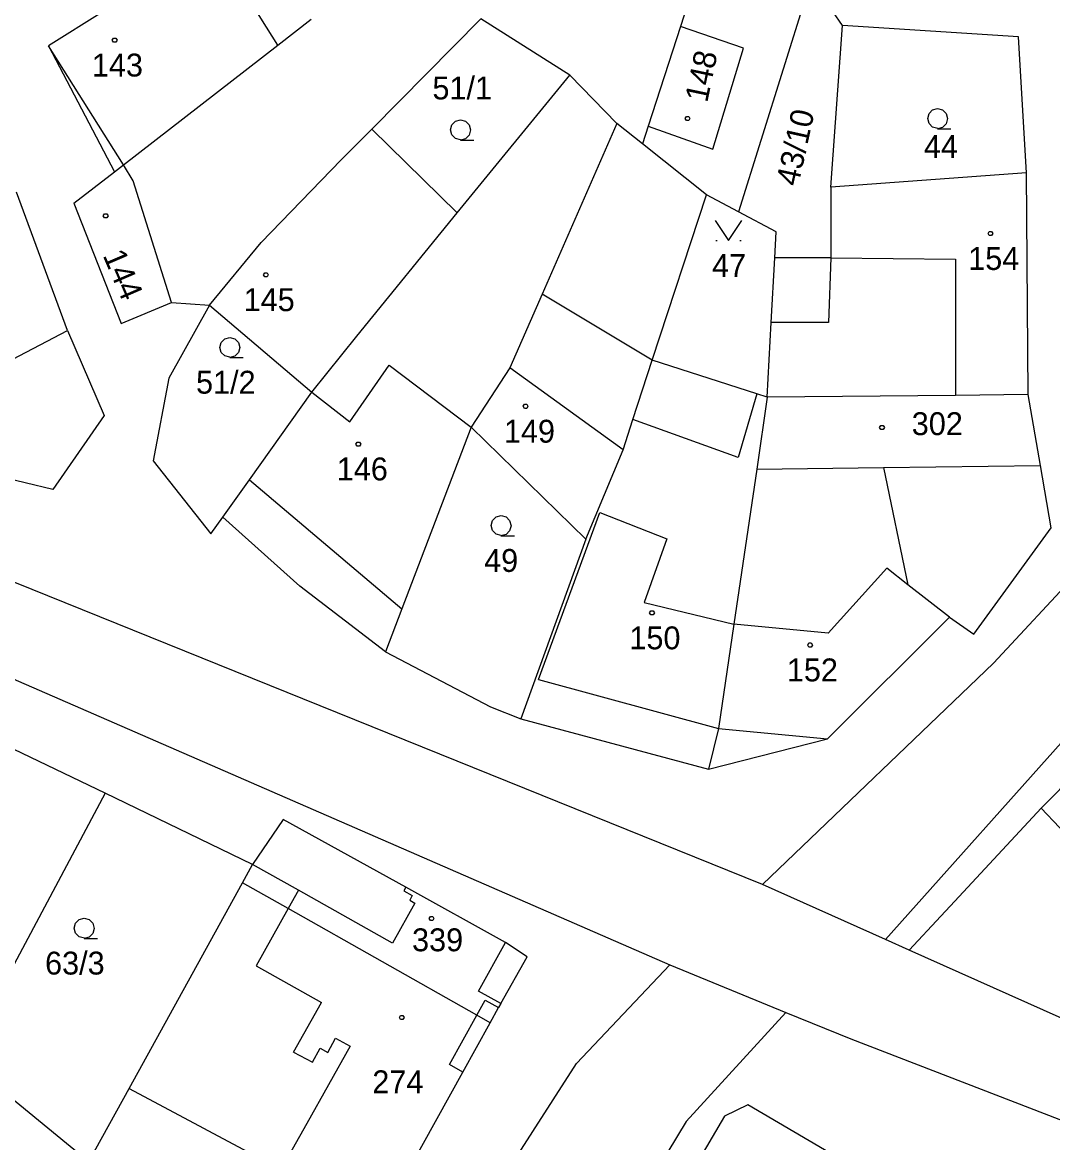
# Model space of a CAD drawing. Extents: x -580630 to -576196, y -1189024 to -1183567.
# Drawn here: x -578746.6 to -578670.1, y -1185704.7 to -1185621.5 of the extents above; entities that cross this region are included whole.
import ezdxf

# ---------------------------------------------------------------- set-up
doc = ezdxf.new("R2010")
doc.units = 0
for name, color, linetype in [('Vrstva 1', 7, 'Continuous'), ('Vrstva 18', 7, 'Continuous'), ('Vrstva 19', 7, 'Continuous'), ('Vrstva 25', 7, 'Continuous'), ('Vrstva 4', 7, 'Continuous')]:
    doc.layers.add(name, color=color, linetype=linetype)

msp = doc.modelspace()

# ---------------------------------------------------------------- linework, layer by layer
at = {"layer": 'Vrstva 1'}
for p, q in [((-578688.08, -1185618.33), (-578693.47, -1185635.57)), ((-578685.74, -1185621.74), (-578688.08, -1185618.33)), ((-578740.66, -1185620.72), (-578744.7, -1185623.25)), ((-578697.27, -1185620.27), (-578697.77, -1185621.8)), ((-578727.68, -1185623.19), (-578725.19, -1185621.26)), ((-578720.7, -1185629.43), (-578712.59, -1185621.24)), ((-578705.99, -1185625.43), (-578712.59, -1185621.24)), ((-578697.77, -1185621.8), (-578700.17, -1185629.2)), ((-578686.61, -1185633.75), (-578685.74, -1185621.74)), ((-578672.67, -1185622.58), (-578685.74, -1185621.74)), ((-578739.14, -1185632.08), (-578727.68, -1185623.19)), ((-578672.09, -1185632.68), (-578672.67, -1185622.58)), ((-578744.7, -1185623.25), (-578739.8, -1185632.59)), ((-578714.35, -1185635.65), (-578705.99, -1185625.43)), ((-578702.49, -1185629), (-578705.99, -1185625.43)), ((-578702.49, -1185629), (-578708.05, -1185641.69)), ((-578700.6, -1185630.51), (-578702.49, -1185629)), ((-578722.97, -1185631.72), (-578720.7, -1185629.43)), ((-578720.7, -1185629.43), (-578714.35, -1185635.65)), ((-578700.17, -1185629.2), (-578700.6, -1185630.51)), ((-578739.8, -1185632.59), (-578739.14, -1185632.08)), ((-578728.91, -1185637.86), (-578722.97, -1185631.72)), ((-578742.82, -1185634.93), (-578739.8, -1185632.59)), ((-578672.09, -1185632.68), (-578686.61, -1185633.75)), ((-578671.96, -1185649.15), (-578672.09, -1185632.68)), ((-578686.61, -1185633.75), (-578686.6, -1185638.99)), ((-578743.29, -1185644.39), (-578747.09, -1185634.12)), ((-578699.87, -1185646.6), (-578695.85, -1185634.31)), ((-578693.47, -1185635.57), (-578695.85, -1185634.31)), ((-578742.82, -1185634.93), (-578739.31, -1185643.86)), ((-578721.82, -1185644.8), (-578714.35, -1185635.65)), ((-578690.67, -1185637.06), (-578693.47, -1185635.57)), ((-578690.78, -1185638.99), (-578690.67, -1185637.06)), ((-578732.75, -1185642.51), (-578728.91, -1185637.86)), ((-578691.03, -1185643.79), (-578690.78, -1185638.99)), ((-578686.6, -1185638.99), (-578690.78, -1185638.99)), ((-578739.31, -1185643.86), (-578735.56, -1185642.3)), ((-578735.56, -1185642.3), (-578732.75, -1185642.51)), ((-578708.05, -1185641.69), (-578710.45, -1185647.15)), ((-578699.87, -1185646.6), (-578708.05, -1185641.69)), ((-578732.75, -1185642.51), (-578735.77, -1185647.92)), ((-578732.75, -1185642.51), (-578725.15, -1185648.97)), ((-578691.33, -1185649.35), (-578691.03, -1185643.79)), ((-578747.87, -1185646.79), (-578743.29, -1185644.39)), ((-578743.29, -1185644.39), (-578740.58, -1185650.69)), ((-578725.15, -1185648.97), (-578721.82, -1185644.8)), ((-578710.45, -1185647.15), (-578713.33, -1185651.58)), ((-578701.31, -1185651.01), (-578699.87, -1185646.6)), ((-578692.1, -1185649.1), (-578699.87, -1185646.6)), ((-578735.77, -1185647.92), (-578736.92, -1185654.07)), ((-578729.78, -1185655.47), (-578725.15, -1185648.97)), ((-578691.33, -1185649.35), (-578692.11, -1185654.68)), ((-578691.33, -1185649.35), (-578692.1, -1185649.1)), ((-578677.36, -1185649.21), (-578691.33, -1185649.35)), ((-578671.96, -1185649.15), (-578677.36, -1185649.21)), ((-578671.04, -1185654.42), (-578671.96, -1185649.15)), ((-578740.58, -1185650.69), (-578744.38, -1185656.21)), ((-578702.04, -1185653.26), (-578701.31, -1185651.01)), ((-578713.33, -1185651.58), (-578718.47, -1185665.06)), ((-578713.33, -1185651.58), (-578704.81, -1185659.9)), ((-578704.81, -1185659.9), (-578702.04, -1185653.26)), ((-578744.38, -1185656.21), (-578752.86, -1185654.13)), ((-578736.92, -1185654.07), (-578732.65, -1185659.49)), ((-578692.11, -1185654.68), (-578693.81, -1185666.21)), ((-578692.11, -1185654.68), (-578682.7, -1185654.56)), ((-578682.7, -1185654.56), (-578680.89, -1185663.27)), ((-578670.24, -1185659.05), (-578671.04, -1185654.42)), ((-578731.77, -1185658.26), (-578729.78, -1185655.47)), ((-578674.53, -1185669.09), (-578661.61, -1185655.16)), ((-578691.68, -1185685.55), (-578764.45, -1185656.14)), ((-578732.65, -1185659.49), (-578731.77, -1185658.26)), ((-578726.05, -1185663.39), (-578731.77, -1185658.26)), ((-578676, -1185666.94), (-578670.24, -1185659.05)), ((-578704.81, -1185659.9), (-578709.62, -1185673.24)), ((-578767.43, -1185661.53), (-578698.56, -1185691.5)), ((-578719.69, -1185668.25), (-578726.05, -1185663.39)), ((-578677.8, -1185665.68), (-578680.89, -1185663.27)), ((-578718.47, -1185665.06), (-578719.69, -1185668.25)), ((-578686.86, -1185674.72), (-578677.8, -1185665.68)), ((-578677.8, -1185665.68), (-578676, -1185666.94)), ((-578693.81, -1185666.21), (-578694.95, -1185673.96)), ((-578682.56, -1185689.63), (-578662.11, -1185666.72)), ((-578719.69, -1185668.25), (-578711.89, -1185672.35)), ((-578691.68, -1185685.55), (-578674.53, -1185669.09)), ((-578740.5, -1185678.76), (-578752.46, -1185673)), ((-578711.89, -1185672.35), (-578709.62, -1185673.24)), ((-578709.62, -1185673.24), (-578695.69, -1185676.98)), ((-578694.95, -1185673.96), (-578695.69, -1185676.98)), ((-578695.69, -1185676.98), (-578686.86, -1185674.72)), ((-578670.99, -1185679.88), (-578666.27, -1185675.09)), ((-578740.5, -1185678.76), (-578751, -1185698.49)), ((-578729.55, -1185684.06), (-578740.5, -1185678.76)), ((-578670.99, -1185679.88), (-578677.41, -1185686.78)), ((-578667.17, -1185683.93), (-578670.99, -1185679.88)), ((-578727.28, -1185680.71), (-578729.55, -1185684.06)), ((-578718.17, -1185685.75), (-578727.28, -1185680.71)), ((-578730.29, -1185685.41), (-578729.55, -1185684.06)), ((-578738.72, -1185700.7), (-578730.29, -1185685.41)), ((-578726.91, -1185687.32), (-578730.29, -1185685.41)), ((-578682.56, -1185689.63), (-578691.68, -1185685.55)), ((-578710.76, -1185689.84), (-578718.17, -1185685.75)), ((-578677.41, -1185686.78), (-578678.45, -1185687.9)), ((-578712.9, -1185695.24), (-578726.91, -1185687.32)), ((-578678.45, -1185687.9), (-578680.79, -1185690.42)), ((-578680.79, -1185690.42), (-578682.56, -1185689.63)), ((-578709.17, -1185690.91), (-578710.76, -1185689.84)), ((-578668.12, -1185696.1), (-578680.79, -1185690.42)), ((-578711.11, -1185694.38), (-578709.17, -1185690.91)), ((-578705.5, -1185698.85), (-578698.56, -1185691.5)), ((-578698.56, -1185691.5), (-578689.95, -1185695.06)), ((-578711.9, -1185695.81), (-578711.28, -1185694.69)), ((-578711.11, -1185694.38), (-578711.28, -1185694.69)), ((-578711.9, -1185695.81), (-578712.9, -1185695.24)), ((-578689.95, -1185695.06), (-578697.36, -1185703.14)), ((-578689.95, -1185695.06), (-578685.12, -1185697.01)), ((-578713.93, -1185699.47), (-578711.9, -1185695.81)), ((-578685.12, -1185697.01), (-578664.36, -1185705.03)), ((-578751, -1185698.49), (-578741.71, -1185706.13)), ((-578741.92, -1185755.37), (-578705.5, -1185698.85)), ((-578718.18, -1185707.12), (-578713.93, -1185699.47)), ((-578741.71, -1185706.13), (-578738.72, -1185700.7)), ((-578738.72, -1185700.7), (-578727.44, -1185706.7)), ((-578692.77, -1185701.92), (-578694.51, -1185702.76)), ((-578681.11, -1185708.74), (-578692.77, -1185701.92)), ((-578694.51, -1185702.76), (-578707.56, -1185724.78)), ((-578697.36, -1185703.14), (-578734.45, -1185764.8))]:
    msp.add_line(p, q, dxfattribs=at)
at = {"layer": 'Vrstva 25'}
for p, q in [((-578695.16, -1185637.71), (-578695.06, -1185637.71)), ((-578693.36, -1185637.71), (-578693.26, -1185637.71))]:
    msp.add_line(p, q, dxfattribs=at)
for points in [[(-578739.7, -1185622.67), (-578739.61, -1185622.82), (-578739.7, -1185622.97), (-578739.88, -1185622.97), (-578739.97, -1185622.82), (-578739.88, -1185622.67)], [(-578697.16, -1185628.49), (-578697.07, -1185628.64), (-578697.16, -1185628.79), (-578697.34, -1185628.79), (-578697.43, -1185628.64), (-578697.34, -1185628.49)], [(-578740.37, -1185635.72), (-578740.28, -1185635.87), (-578740.37, -1185636.02), (-578740.55, -1185636.02), (-578740.64, -1185635.87), (-578740.55, -1185635.72)], [(-578674.67, -1185637.04), (-578674.58, -1185637.19), (-578674.67, -1185637.34), (-578674.85, -1185637.34), (-578674.94, -1185637.19), (-578674.85, -1185637.04)], [(-578728.47, -1185640.1), (-578728.38, -1185640.25), (-578728.47, -1185640.4), (-578728.65, -1185640.4), (-578728.74, -1185640.25), (-578728.65, -1185640.1)], [(-578709.19, -1185649.87), (-578709.1, -1185650.02), (-578709.19, -1185650.17), (-578709.37, -1185650.17), (-578709.46, -1185650.02), (-578709.37, -1185649.87)], [(-578682.72, -1185651.45), (-578682.63, -1185651.6), (-578682.72, -1185651.75), (-578682.9, -1185651.75), (-578682.99, -1185651.6), (-578682.9, -1185651.45)], [(-578721.6, -1185652.67), (-578721.51, -1185652.82), (-578721.6, -1185652.97), (-578721.78, -1185652.97), (-578721.87, -1185652.82), (-578721.78, -1185652.67)], [(-578699.8, -1185665.22), (-578699.71, -1185665.37), (-578699.8, -1185665.52), (-578699.98, -1185665.52), (-578700.07, -1185665.37), (-578699.98, -1185665.22)], [(-578688.06, -1185667.6), (-578687.97, -1185667.75), (-578688.06, -1185667.9), (-578688.24, -1185667.9), (-578688.33, -1185667.75), (-578688.24, -1185667.6)], [(-578716.17, -1185687.92), (-578716.08, -1185688.07), (-578716.17, -1185688.22), (-578716.35, -1185688.22), (-578716.44, -1185688.07), (-578716.35, -1185687.92)], [(-578718.38, -1185695.28), (-578718.29, -1185695.43), (-578718.38, -1185695.58), (-578718.56, -1185695.58), (-578718.65, -1185695.43), (-578718.56, -1185695.28)]]:
    msp.add_lwpolyline(points, close=True, dxfattribs=at)
for points in [[(-578678.67, -1185629.38), (-578679.05, -1185629.28), (-578679.32, -1185629.01), (-578679.42, -1185628.64), (-578679.32, -1185628.27), (-578679.05, -1185628), (-578678.68, -1185627.9), (-578678.31, -1185628), (-578678.04, -1185628.27), (-578677.94, -1185628.65), (-578678.04, -1185629.03), (-578678.31, -1185629.3), (-578678.69, -1185629.4), (-578677.69, -1185629.4)], [(-578714.1, -1185630.22), (-578714.48, -1185630.12), (-578714.75, -1185629.85), (-578714.85, -1185629.48), (-578714.75, -1185629.11), (-578714.48, -1185628.84), (-578714.11, -1185628.74), (-578713.74, -1185628.84), (-578713.47, -1185629.11), (-578713.37, -1185629.49), (-578713.47, -1185629.87), (-578713.74, -1185630.14), (-578714.12, -1185630.24), (-578713.12, -1185630.24)], [(-578695.21, -1185636.21), (-578694.21, -1185637.71), (-578693.21, -1185636.21)], [(-578731.23, -1185646.38), (-578731.61, -1185646.28), (-578731.88, -1185646.01), (-578731.98, -1185645.64), (-578731.88, -1185645.27), (-578731.61, -1185645), (-578731.24, -1185644.9), (-578730.87, -1185645), (-578730.6, -1185645.27), (-578730.5, -1185645.65), (-578730.6, -1185646.03), (-578730.87, -1185646.3), (-578731.25, -1185646.4), (-578730.25, -1185646.4)], [(-578711.09, -1185659.62), (-578711.47, -1185659.52), (-578711.74, -1185659.25), (-578711.84, -1185658.88), (-578711.74, -1185658.51), (-578711.47, -1185658.24), (-578711.1, -1185658.14), (-578710.73, -1185658.24), (-578710.46, -1185658.51), (-578710.36, -1185658.89), (-578710.46, -1185659.27), (-578710.73, -1185659.54), (-578711.11, -1185659.64), (-578710.11, -1185659.64)], [(-578742.04, -1185689.53), (-578742.42, -1185689.43), (-578742.69, -1185689.16), (-578742.79, -1185688.79), (-578742.69, -1185688.42), (-578742.42, -1185688.15), (-578742.05, -1185688.05), (-578741.68, -1185688.15), (-578741.41, -1185688.42), (-578741.31, -1185688.8), (-578741.41, -1185689.18), (-578741.68, -1185689.45), (-578742.06, -1185689.55), (-578741.06, -1185689.55)]]:
    msp.add_lwpolyline(points, dxfattribs=at)
at = {"layer": 'Vrstva 4'}
for p, q in [((-578727.68, -1185623.19), (-578732.21, -1185615.97)), ((-578693.1, -1185623.42), (-578697.77, -1185621.8)), ((-578739.14, -1185632.08), (-578744.7, -1185623.25)), ((-578695.37, -1185630.91), (-578693.1, -1185623.42)), ((-578700.17, -1185629.2), (-578695.37, -1185630.91)), ((-578695.85, -1185634.31), (-578700.6, -1185630.51)), ((-578738.41, -1185633.27), (-578739.14, -1185632.08)), ((-578735.56, -1185642.3), (-578738.41, -1185633.27)), ((-578686.6, -1185638.99), (-578686.78, -1185643.79)), ((-578686.6, -1185638.99), (-578677.36, -1185639.08)), ((-578677.36, -1185639.08), (-578677.36, -1185649.21)), ((-578686.78, -1185643.79), (-578691.03, -1185643.79)), ((-578722.32, -1185651.18), (-578719.4, -1185646.97)), ((-578719.4, -1185646.97), (-578713.33, -1185651.58)), ((-578702.04, -1185653.26), (-578710.45, -1185647.15)), ((-578725.15, -1185648.97), (-578722.32, -1185651.18)), ((-578692.1, -1185649.1), (-578693.5, -1185653.82)), ((-578693.5, -1185653.82), (-578701.31, -1185651.01)), ((-578682.7, -1185654.56), (-578671.04, -1185654.42)), ((-578729.78, -1185655.47), (-578718.47, -1185665.06)), ((-578708.31, -1185670.31), (-578703.76, -1185657.9)), ((-578703.76, -1185657.9), (-578698.79, -1185659.86)), ((-578698.79, -1185659.86), (-578700.46, -1185664.59)), ((-578682.45, -1185662.05), (-578686.81, -1185666.87)), ((-578680.89, -1185663.27), (-578682.45, -1185662.05)), ((-578700.46, -1185664.59), (-578693.81, -1185666.21)), ((-578686.81, -1185666.87), (-578693.81, -1185666.21)), ((-578708.31, -1185670.31), (-578694.95, -1185673.96)), ((-578694.95, -1185673.96), (-578686.86, -1185674.72)), ((-578726.15, -1185685.97), (-578729.55, -1185684.06)), ((-578726.15, -1185685.97), (-578726.91, -1185687.32)), ((-578719.15, -1185689.89), (-578726.15, -1185685.97)), ((-578718.17, -1185685.75), (-578718.33, -1185686.02)), ((-578718.33, -1185686.02), (-578717.7, -1185686.37)), ((-578717.7, -1185686.37), (-578717.88, -1185686.7)), ((-578717.49, -1185686.92), (-578719.15, -1185689.89)), ((-578717.88, -1185686.7), (-578717.49, -1185686.92)), ((-578726.91, -1185687.32), (-578729.29, -1185691.58)), ((-578712.77, -1185693.46), (-578710.76, -1185689.84)), ((-578729.29, -1185691.58), (-578724.42, -1185694.3)), ((-578711.11, -1185694.38), (-578712.77, -1185693.46)), ((-578726.51, -1185698), (-578724.42, -1185694.3)), ((-578712.9, -1185695.24), (-578712.28, -1185694.13)), ((-578712.28, -1185694.13), (-578711.28, -1185694.69)), ((-578714.93, -1185698.92), (-578712.9, -1185695.24)), ((-578723.97, -1185698.02), (-578723.38, -1185696.95)), ((-578723.38, -1185696.95), (-578722.31, -1185697.55)), ((-578726.51, -1185698), (-578725.11, -1185698.73)), ((-578722.31, -1185697.55), (-578725.53, -1185703.3)), ((-578725.11, -1185698.73), (-578724.53, -1185697.7)), ((-578724.53, -1185697.7), (-578723.97, -1185698.02)), ((-578713.93, -1185699.47), (-578714.93, -1185698.92)), ((-578725.53, -1185703.3), (-578727.44, -1185706.7))]:
    msp.add_line(p, q, dxfattribs=at)

# ---------------------------------------------------------------- texts
at = {"layer": 'Vrstva 18'}
for s, p in [('51/1', (-578716.195, -1185627.22)), ('44', (-578679.705, -1185631.57)), ('47', (-578695.435, -1185640.41)), ('51/2', (-578733.746, -1185649.08)), ('49', (-578712.355, -1185662.32)), ('63/3', (-578744.958, -1185692.23))]:
    msp.add_text(s, height=1.7, dxfattribs=at).set_placement(p)
msp.add_text('43/10', height=1.7, rotation=77.57849, dxfattribs=at).set_placement((-578689.038, -1185633.734))
at = {"layer": 'Vrstva 19'}
for s, p in [('143', (-578741.483, -1185625.52)), ('154', (-578676.413, -1185639.89)), ('145', (-578730.213, -1185642.95)), ('302', (-578680.602, -1185652.16)), ('149', (-578710.886, -1185652.72)), ('146', (-578723.296, -1185655.52)), ('150', (-578701.57, -1185668.07)), ('152', (-578689.877, -1185670.45)), ('339', (-578717.708, -1185690.5)), ('274', (-578720.658, -1185701.05))]:
    msp.add_text(s, height=1.7, dxfattribs=at).set_placement(p)
for s, rotation, p in [('148', 78.20874, (-578695.792, -1185627.512)), ('144', 293.2398, (-578740.694, -1185638.804))]:
    msp.add_text(s, height=1.7, rotation=rotation, dxfattribs=at).set_placement(p)

doc.saveas('drawing.dxf')
